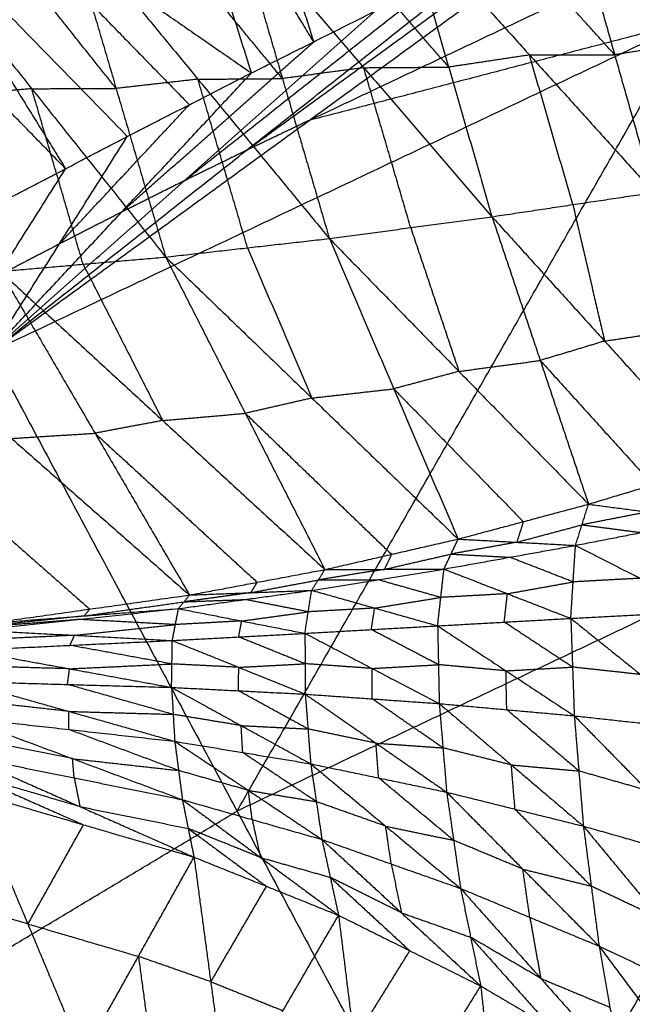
# Model space of a CAD drawing. Header units: millimetres. Extents: x -106 to 110, y -96 to 120.
# Tile 396 of 656: x -45.12 to -41.22, y 95.95 to 102.21. Entities that reach past the tile are written whole.
import ezdxf

# ---------------------------------------------------------------- set-up
doc = ezdxf.new("R2010")
doc.units = ezdxf.units.MM
doc.header["$MEASUREMENT"] = 0
doc.layers.add('Default', color=7, linetype='Continuous', true_color=0x000000)

msp = doc.modelspace()

# ---------------------------------------------------------------- linework, layer by layer
at = {"layer": 'Default'}
for points in [[(-44.7796, 105.447, 13.9074), (-44.2113, 103.6579, 13.1658), (-43.6429, 101.8688, 12.4242)], [(-47.2765, 104.3823, 13.9675), (-45.8539, 102.9241, 13.1959), (-44.4313, 101.4658, 12.4242)], [(-47.2765, 104.3823, 13.9675), (-45.4597, 103.1256, 13.1959), (-43.6429, 101.8688, 12.4242)], [(-45.2947, 100.0992, 12.0172), (-40.8615, 102.196, 12.0172), (-36.4282, 104.2928, 12.0172)], [(-42.1733, 94.2595, 9.1165), (-39.3008, 99.2761, 10.5669), (-36.4282, 104.2928, 12.0172)], [(-43.8153, 103.8559, 13.1658), (-43.5311, 102.9614, 12.795), (-43.2469, 102.0668, 12.4242)], [(-43.2469, 102.0668, 12.4242), (-43.7291, 102.8624, 12.795), (-44.2113, 103.6579, 13.1658)], [(-43.2757, 101.5676, 12.2207), (-41.0591, 102.616, 12.2207), (-38.8425, 103.6644, 12.2207)], [(-45.4597, 103.1256, 13.1959), (-44.7484, 102.3964, 12.8101), (-44.0371, 101.6673, 12.4242)], [(-45.2947, 100.0992, 12.0172), (-43.2757, 101.5676, 12.2207), (-41.2567, 103.036, 12.4242)], [(-45.8539, 102.9241, 13.1959), (-45.3388, 102.0924, 12.8101), (-44.8238, 101.2608, 12.4242)], [(-44.5027, 101.7706, 8.0614), (-44.9284, 102.3053, 8.1362), (-45.354, 102.8399, 8.211)], [(-44.8178, 102.8416, 8.1295), (-44.5027, 101.7706, 8.0614), (-44.1875, 100.6996, 7.9934)], [(-44.8178, 102.8416, 8.1295), (-43.9826, 101.8293, 8.0033), (-43.1473, 100.8171, 7.8771)], [(-43.4454, 101.8333, 7.9347), (-43.863, 102.3394, 7.9978), (-44.2806, 102.8455, 8.0609)], [(-43.7434, 102.8495, 7.9923), (-43.4454, 101.8333, 7.9347), (-43.1473, 100.8171, 7.8771)], [(-43.7434, 102.8495, 7.9923), (-42.9286, 101.9025, 7.8901), (-42.1137, 100.9556, 7.7879)], [(-43.6751, 101.3766, 12.2207), (-42.6656, 102.1108, 12.3225), (-41.6561, 102.845, 12.4242)], [(-42.389, 101.9061, 7.8328), (-42.7964, 102.3795, 7.8839), (-43.2039, 102.853, 7.935)], [(-42.6643, 102.8565, 7.8776), (-42.389, 101.9061, 7.8328), (-42.1137, 100.9556, 7.7879)], [(-42.6643, 102.8565, 7.8776), (-41.8751, 101.9832, 7.8), (-41.0859, 101.1098, 7.7223)], [(-41.334, 101.9845, 7.7529), (-41.7286, 102.4212, 7.7917), (-42.1232, 102.8579, 7.8305)], [(-41.5821, 102.8593, 7.7834), (-41.334, 101.9845, 7.7529), (-41.0859, 101.1098, 7.7223)], [(-41.5821, 102.8593, 7.7834), (-40.8192, 102.0666, 7.73), (-40.0563, 101.2739, 7.6766)], [(-45.8903, 102.8382, 8.2924), (-45.0389, 101.7689, 8.1429), (-44.1875, 100.6996, 7.9934)], [(-44.8238, 101.2608, 12.4242), (-45.535, 101.99, 12.8101), (-46.2463, 102.7191, 13.1959)], [(-45.2947, 100.0992, 12.0172), (-43.6751, 101.3766, 12.2207), (-42.0555, 102.654, 12.4242)], [(-44.0728, 101.182, 12.2207), (-43.263, 101.8207, 12.3225), (-42.4532, 102.4594, 12.4242)], [(-45.2947, 100.0992, 12.0172), (-44.0728, 101.182, 12.2207), (-42.8509, 102.2649, 12.4242)], [(-43.6429, 101.8688, 12.4242), (-43.2469, 102.0668, 12.4242), (-42.8509, 102.2649, 12.4242)], [(-43.6429, 101.8688, 12.4242), (-43.2469, 102.0668, 12.4242), (-42.8509, 102.2649, 12.4242)], [(-43.734, 97.1794, 10.5669), (-42.2977, 99.6877, 11.292), (-40.8615, 102.196, 12.0172)], [(-40.8615, 102.196, 12.0172), (-42.0686, 101.8818, 12.1189), (-43.2757, 101.5676, 12.2207)], [(-44.4688, 100.984, 12.2207), (-43.8579, 101.5254, 12.3225), (-43.2469, 102.0668, 12.4242)], [(-40.8192, 102.0666, 7.73), (-41.0766, 102.0256, 7.7415), (-41.334, 101.9845, 7.7529)], [(-41.8751, 101.9832, 7.8), (-42.1321, 101.9446, 7.8164), (-42.389, 101.9061, 7.8328)], [(-41.8751, 101.9832, 7.8), (-41.6046, 101.9838, 7.7764), (-41.334, 101.9845, 7.7529)], [(-41.5998, 101.0327, 7.7551), (-41.7375, 101.5079, 7.7775), (-41.8751, 101.9832, 7.8)], [(-42.9286, 101.9025, 7.8901), (-43.187, 101.8679, 7.9124), (-43.4454, 101.8333, 7.9347)], [(-42.9286, 101.9025, 7.8901), (-42.6588, 101.9043, 7.8614), (-42.389, 101.9061, 7.8328)], [(-42.6305, 100.8864, 7.8325), (-42.7795, 101.3945, 7.8613), (-42.9286, 101.9025, 7.8901)], [(-45.2947, 100.0992, 12.0172), (-44.4688, 100.984, 12.2207), (-43.6429, 101.8688, 12.4242)], [(-44.4313, 101.4658, 12.4242), (-44.0371, 101.6673, 12.4242), (-43.6429, 101.8688, 12.4242)], [(-44.4313, 101.4658, 12.4242), (-44.0371, 101.6673, 12.4242), (-43.6429, 101.8688, 12.4242)], [(-43.9826, 101.8293, 8.0033), (-44.2426, 101.8, 8.0324), (-44.5027, 101.7706, 8.0614)], [(-43.9826, 101.8293, 8.0033), (-43.714, 101.8313, 7.969), (-43.4454, 101.8333, 7.9347)], [(-43.6674, 100.7584, 7.9352), (-43.825, 101.2939, 7.9693), (-43.9826, 101.8293, 8.0033)], [(-45.0389, 101.7689, 8.1429), (-45.3014, 101.7461, 8.1797), (-45.5639, 101.7233, 8.2164)], [(-45.0389, 101.7689, 8.1429), (-44.7708, 101.7698, 8.1022), (-44.5027, 101.7706, 8.0614)], [(-44.7125, 100.654, 8.0669), (-44.8757, 101.2115, 8.1049), (-45.0389, 101.7689, 8.1429)], [(-44.863, 100.7825, 12.2207), (-44.4501, 101.2249, 12.3225), (-44.0371, 101.6673, 12.4242)], [(-43.2757, 101.5676, 12.2207), (-43.4754, 101.4721, 12.2207), (-43.6751, 101.3766, 12.2207)], [(-45.2947, 100.0992, 12.0172), (-44.863, 100.7825, 12.2207), (-44.4313, 101.4658, 12.4242)], [(-45.2162, 101.0559, 12.4242), (-44.8238, 101.2608, 12.4242), (-44.4313, 101.4658, 12.4242)], [(-45.2162, 101.0559, 12.4242), (-44.8238, 101.2608, 12.4242), (-44.4313, 101.4658, 12.4242)], [(-43.6751, 101.3766, 12.2207), (-43.874, 101.2793, 12.2207), (-44.0728, 101.182, 12.2207)], [(-45.2555, 100.5775, 12.2207), (-45.0396, 100.9192, 12.3225), (-44.8238, 101.2608, 12.4242)], [(-44.0728, 101.182, 12.2207), (-44.2708, 101.083, 12.2207), (-44.4688, 100.984, 12.2207)], [(-42.1137, 100.9556, 7.7879), (-41.5998, 101.0327, 7.7551), (-41.0859, 101.1098, 7.7223)], [(-41.5998, 101.0327, 7.7551), (-41.4991, 100.5993, 7.8403), (-41.3983, 100.1658, 7.9254)], [(-44.4688, 100.984, 12.2207), (-44.6659, 100.8833, 12.2207), (-44.863, 100.7825, 12.2207)], [(-43.1473, 100.8171, 7.8771), (-42.6305, 100.8864, 7.8325), (-42.1137, 100.9556, 7.7879)], [(-42.1137, 100.9556, 7.7879), (-41.807, 100.0425, 7.9588), (-41.5003, 99.1293, 8.1298)], [(-42.1137, 100.9556, 7.7879), (-41.3983, 100.1658, 7.9254), (-40.6829, 99.376, 8.063)], [(-42.6305, 100.8864, 7.8325), (-42.4772, 100.4298, 7.918), (-42.3238, 99.9732, 8.0034)], [(-44.863, 100.7825, 12.2207), (-45.0592, 100.68, 12.2207), (-45.2555, 100.5775, 12.2207)], [(-44.1875, 100.6996, 7.9934), (-43.6674, 100.7584, 7.9352), (-43.1473, 100.8171, 7.8771)], [(-43.1473, 100.8171, 7.8771), (-42.7381, 99.8624, 8.0453), (-42.329, 98.9077, 8.2135)], [(-43.1473, 100.8171, 7.8771), (-42.3238, 99.9732, 8.0034), (-41.5003, 99.1293, 8.1298)], [(-43.6674, 100.7584, 7.9352), (-43.4628, 100.281, 8.0193), (-43.2583, 99.8037, 8.1034)], [(-45.2375, 100.6084, 8.1404), (-44.7125, 100.654, 8.0669), (-44.1875, 100.6996, 7.9934)], [(-44.7125, 100.654, 8.0669), (-44.4595, 100.1576, 8.1478), (-44.2066, 99.6611, 8.2288)], [(-44.1875, 100.6996, 7.9934), (-43.6816, 99.7067, 8.1552), (-43.1756, 98.7138, 8.3171)], [(-44.1875, 100.6996, 7.9934), (-43.2583, 99.8037, 8.1034), (-42.329, 98.9077, 8.2135)], [(-45.2375, 100.6084, 8.1404), (-44.6367, 99.5804, 8.2913), (-44.036, 98.5523, 8.4423)], [(-45.2375, 100.6084, 8.1404), (-44.2066, 99.6611, 8.2288), (-43.1756, 98.7138, 8.3171)], [(-46.2978, 100.5418, 8.318), (-45.1669, 99.5471, 8.3801), (-44.036, 98.5523, 8.4423)], [(-41.3983, 100.1658, 7.9254), (-41.1414, 100.2043, 7.909), (-40.8844, 100.2429, 7.8926)], [(-41.3983, 100.1658, 7.9254), (-41.6027, 100.1041, 7.9421), (-41.807, 100.0425, 7.9588)], [(-45.2947, 100.0992, 12.0172), (-43.734, 97.1794, 10.5669), (-42.1733, 94.2595, 9.1165)], [(-42.3238, 99.9732, 8.0034), (-42.0654, 100.0078, 7.9811), (-41.807, 100.0425, 7.9588)], [(-41.807, 100.0425, 7.9588), (-41.4493, 99.6476, 8.0276), (-41.0916, 99.2526, 8.0964)], [(-42.3238, 99.9732, 8.0034), (-42.531, 99.9178, 8.0244), (-42.7381, 99.8624, 8.0453)], [(-43.2583, 99.8037, 8.1034), (-42.9982, 99.833, 8.0744), (-42.7381, 99.8624, 8.0453)], [(-42.7381, 99.8624, 8.0453), (-42.3264, 99.4405, 8.1085), (-41.9147, 99.0185, 8.1716)], [(-43.2583, 99.8037, 8.1034), (-43.4699, 99.7552, 8.1293), (-43.6816, 99.7067, 8.1552)], [(-44.2066, 99.6611, 8.2288), (-44.4216, 99.6207, 8.2601), (-44.6367, 99.5804, 8.2913)], [(-44.2066, 99.6611, 8.2288), (-43.9441, 99.6839, 8.192), (-43.6816, 99.7067, 8.1552)], [(-43.6816, 99.7067, 8.1552), (-43.2169, 99.2587, 8.2103), (-42.7523, 98.8108, 8.2653)], [(-45.1669, 99.5471, 8.3801), (-44.9018, 99.5637, 8.3357), (-44.6367, 99.5804, 8.2913)], [(-44.6367, 99.5804, 8.2913), (-44.1213, 99.1067, 8.3355), (-43.6058, 98.633, 8.3797)], [(-45.8015, 99.4576, 8.4897), (-45.236, 98.9603, 8.5207), (-44.6706, 98.4629, 8.5518)], [(-41.5003, 99.1293, 8.1298), (-41.0916, 99.2526, 8.0964), (-40.6829, 99.376, 8.063)], [(-39.3008, 99.2761, 10.5669), (-41.5174, 98.2277, 10.5669), (-43.734, 97.1794, 10.5669)], [(-42.329, 98.9077, 8.2135), (-41.9147, 99.0185, 8.1716), (-41.5003, 99.1293, 8.1298)], [(-41.583, 98.8676, 7.4206), (-41.5417, 98.9985, 7.7752), (-41.5003, 99.1293, 8.1298)], [(-41.5003, 99.1293, 8.1298), (-41.1242, 99.08, 7.6716), (-40.748, 99.0307, 7.2135)], [(-41.583, 98.8676, 7.4206), (-41.1655, 98.9491, 7.3171), (-40.748, 99.0307, 7.2135)], [(-41.1242, 99.08, 7.6716), (-41.3329, 99.0392, 7.7234), (-41.5417, 98.9985, 7.7752)], [(-41.9147, 99.0185, 8.1716), (-41.9353, 98.9531, 7.9944), (-41.956, 98.8877, 7.8171)], [(-41.956, 98.8877, 7.8171), (-41.7489, 98.9431, 7.7961), (-41.5417, 98.9985, 7.7752)], [(-41.5417, 98.9985, 7.7752), (-41.3536, 98.9738, 7.5461), (-41.1655, 98.9491, 7.3171)], [(-43.1756, 98.7138, 8.3171), (-42.7523, 98.8108, 8.2653), (-42.329, 98.9077, 8.2135)], [(-42.4188, 98.7172, 7.6303), (-42.3739, 98.8125, 7.9219), (-42.329, 98.9077, 8.2135)], [(-42.329, 98.9077, 8.2135), (-41.956, 98.8877, 7.8171), (-41.583, 98.8676, 7.4206)], [(-42.4188, 98.7172, 7.6303), (-42.0009, 98.7924, 7.5255), (-41.583, 98.8676, 7.4206)], [(-41.956, 98.8877, 7.8171), (-42.165, 98.8501, 7.8695), (-42.3739, 98.8125, 7.9219)], [(-41.6129, 98.4039, 6.88), (-41.598, 98.6357, 7.1503), (-41.583, 98.8676, 7.4206)], [(-41.583, 98.8676, 7.4206), (-41.1721, 98.6586, 6.9951), (-40.7612, 98.4495, 6.5695)], [(-42.7972, 98.7155, 7.9737), (-42.5856, 98.764, 7.9478), (-42.3739, 98.8125, 7.9219)], [(-42.7523, 98.8108, 8.2653), (-42.7748, 98.7631, 8.1195), (-42.7972, 98.7155, 7.9737)], [(-42.3739, 98.8125, 7.9219), (-42.1874, 98.8025, 7.7237), (-42.0009, 98.7924, 7.5255)], [(-41.598, 98.6357, 7.1503), (-41.7995, 98.7141, 7.3379), (-42.0009, 98.7924, 7.5255)], [(-44.036, 98.5523, 8.4423), (-43.6058, 98.633, 8.3797), (-43.1756, 98.7138, 8.3171)], [(-43.26, 98.5821, 7.8443), (-42.8394, 98.6497, 7.7373), (-42.4188, 98.7172, 7.6303)], [(-43.26, 98.5821, 7.8443), (-43.2178, 98.6479, 8.0807), (-43.1756, 98.7138, 8.3171)], [(-42.7972, 98.7155, 7.9737), (-43.0075, 98.6817, 8.0272), (-43.2178, 98.6479, 8.0807)], [(-43.1756, 98.7138, 8.3171), (-42.7972, 98.7155, 7.9737), (-42.4188, 98.7172, 7.6303)], [(-42.4592, 98.3566, 7.1831), (-42.439, 98.5369, 7.4067), (-42.4188, 98.7172, 7.6303)], [(-42.4188, 98.7172, 7.6303), (-42.0159, 98.5606, 7.2551), (-41.6129, 98.4039, 6.88)], [(-43.648, 98.5672, 8.1433), (-43.4329, 98.6076, 8.112), (-43.2178, 98.6479, 8.0807)], [(-43.2178, 98.6479, 8.0807), (-43.0286, 98.6488, 7.909), (-42.8394, 98.6497, 7.7373)], [(-42.439, 98.5369, 7.4067), (-42.6392, 98.5933, 7.572), (-42.8394, 98.6497, 7.7373)], [(-41.1721, 98.6586, 6.9951), (-41.385, 98.6471, 7.0727), (-41.598, 98.6357, 7.1503)], [(-43.6058, 98.633, 8.3797), (-43.6269, 98.6001, 8.2615), (-43.648, 98.5672, 8.1433)], [(-42.0159, 98.5606, 7.2551), (-41.8069, 98.5981, 7.2027), (-41.598, 98.6357, 7.1503)], [(-45.3051, 98.3735, 8.6614), (-44.6706, 98.4629, 8.5518), (-44.036, 98.5523, 8.4423)], [(-44.1061, 98.4658, 8.0644), (-43.6831, 98.5239, 7.9544), (-43.26, 98.5821, 7.8443)], [(-44.1061, 98.4658, 8.0644), (-44.0711, 98.5091, 8.2533), (-44.036, 98.5523, 8.4423)], [(-43.648, 98.5672, 8.1433), (-43.8595, 98.5381, 8.1983), (-44.0711, 98.5091, 8.2533)], [(-44.0711, 98.5091, 8.2533), (-43.8771, 98.5165, 8.1038), (-43.6831, 98.5239, 7.9544)], [(-44.036, 98.5523, 8.4423), (-43.648, 98.5672, 8.1433), (-43.26, 98.5821, 7.8443)], [(-43.2812, 98.4455, 7.6618), (-43.4821, 98.4847, 7.8081), (-43.6831, 98.5239, 7.9544)], [(-43.3025, 98.3089, 7.4794), (-43.2812, 98.4455, 7.6618), (-43.26, 98.5821, 7.8443)], [(-43.26, 98.5821, 7.8443), (-42.8596, 98.4693, 7.5137), (-42.4592, 98.3566, 7.1831)], [(-42.8596, 98.4693, 7.5137), (-42.6493, 98.5031, 7.4602), (-42.439, 98.5369, 7.4067)], [(-42.0159, 98.5606, 7.2551), (-42.2274, 98.5487, 7.3309), (-42.439, 98.5369, 7.4067)], [(-42.036, 98.3802, 7.0316), (-42.0259, 98.4704, 7.1434), (-42.0159, 98.5606, 7.2551)], [(-45.3885, 98.3294, 8.413), (-44.7473, 98.3976, 8.2387), (-44.1061, 98.4658, 8.0644)], [(-45.3051, 98.3735, 8.6614), (-44.7056, 98.4196, 8.3629), (-44.1061, 98.4658, 8.0644)], [(-44.7056, 98.4196, 8.3629), (-44.3884, 98.4643, 8.3081), (-44.0711, 98.5091, 8.2533)], [(-44.6706, 98.4629, 8.5518), (-44.6881, 98.4413, 8.4573), (-44.7056, 98.4196, 8.3629)], [(-44.1455, 98.2633, 7.7703), (-44.1258, 98.3645, 7.9174), (-44.1061, 98.4658, 8.0644)], [(-44.1061, 98.4658, 8.0644), (-43.7043, 98.3874, 7.7719), (-43.3025, 98.3089, 7.4794)], [(-42.8596, 98.4693, 7.5137), (-43.0704, 98.4574, 7.5878), (-43.2812, 98.4455, 7.6618)], [(-42.8808, 98.3327, 7.3313), (-42.8702, 98.401, 7.4225), (-42.8596, 98.4693, 7.5137)], [(-44.7056, 98.4196, 8.3629), (-45.0262, 98.3855, 8.45), (-45.3468, 98.3514, 8.5372)], [(-45.3468, 98.3514, 8.5372), (-45.0471, 98.3745, 8.3879), (-44.7473, 98.3976, 8.2387)], [(-44.1258, 98.3645, 7.9174), (-44.4366, 98.3811, 8.078), (-44.7473, 98.3976, 8.2387)], [(-43.7043, 98.3874, 7.7719), (-43.4928, 98.4164, 7.7169), (-43.2812, 98.4455, 7.6618)], [(-42.4592, 98.3566, 7.1831), (-42.036, 98.3802, 7.0316), (-41.6129, 98.4039, 6.88)], [(-41.6129, 98.4039, 6.88), (-41.187, 98.4267, 6.7248), (-40.7612, 98.4495, 6.5695)], [(-41.6129, 98.4039, 6.88), (-41.6018, 98.0944, 6.7095), (-41.5908, 97.785, 6.539)], [(-41.6129, 98.4039, 6.88), (-41.1694, 98.0473, 6.5207), (-40.726, 97.6907, 6.1614)], [(-44.767, 98.2963, 8.0916), (-44.4464, 98.3304, 8.0045), (-44.1258, 98.3645, 7.9174)], [(-43.7043, 98.3874, 7.7719), (-43.9151, 98.376, 7.8446), (-44.1258, 98.3645, 7.9174)], [(-43.724, 98.2861, 7.6248), (-43.7142, 98.3367, 7.6984), (-43.7043, 98.3874, 7.7719)], [(-43.3025, 98.3089, 7.4794), (-42.8808, 98.3327, 7.3313), (-42.4592, 98.3566, 7.1831)], [(-42.4592, 98.3566, 7.1831), (-42.4541, 98.1096, 7.0436), (-42.4489, 97.8626, 6.9041)], [(-42.4592, 98.3566, 7.1831), (-42.025, 98.0708, 6.8611), (-41.5908, 97.785, 6.539)], [(-41.6018, 98.0944, 6.7095), (-41.8189, 98.2373, 6.8705), (-42.036, 98.3802, 7.0316)], [(-44.767, 98.2963, 8.0916), (-45.0923, 98.281, 8.2024), (-45.4176, 98.2656, 8.3133)], [(-45.3885, 98.3294, 8.413), (-44.767, 98.2963, 8.0916), (-44.1455, 98.2633, 7.7703)], [(-44.7961, 98.2326, 7.9919), (-44.7816, 98.2644, 8.0418), (-44.767, 98.2963, 8.0916)], [(-44.1455, 98.2633, 7.7703), (-43.724, 98.2861, 7.6248), (-43.3025, 98.3089, 7.4794)], [(-43.3015, 98.1158, 7.3672), (-43.5128, 98.2009, 7.496), (-43.724, 98.2861, 7.6248)], [(-43.3025, 98.3089, 7.4794), (-43.3015, 98.1158, 7.3672), (-43.3006, 97.9226, 7.2551)], [(-43.3025, 98.3089, 7.4794), (-42.8757, 98.0858, 7.1917), (-42.4489, 97.8626, 6.9041)], [(-42.4541, 98.1096, 7.0436), (-42.6674, 98.2212, 7.1874), (-42.8808, 98.3327, 7.3313)], [(-45.4467, 98.2019, 8.2135), (-44.7961, 98.2326, 7.9919), (-44.1455, 98.2633, 7.7703)], [(-44.1478, 98.1144, 7.6816), (-44.4719, 98.1735, 7.8368), (-44.7961, 98.2326, 7.9919)], [(-44.15, 97.9655, 7.593), (-44.1478, 98.1144, 7.6816), (-44.1455, 98.2633, 7.7703)], [(-44.1455, 98.2633, 7.7703), (-43.723, 98.0929, 7.5127), (-43.3006, 97.9226, 7.2551)], [(-45.4467, 98.2019, 8.2135), (-44.7984, 98.0837, 7.9033), (-44.15, 97.9655, 7.593)], [(-42.1733, 94.2595, 9.1165), (-38.0338, 96.2174, 9.1165), (-33.8943, 98.1752, 9.1165)], [(-44.7984, 98.0837, 7.9033), (-45.1293, 98.093, 8.0291), (-45.4603, 98.1023, 8.155)], [(-44.7984, 98.0837, 7.9033), (-44.4731, 98.099, 7.7925), (-44.1478, 98.1144, 7.6816)], [(-43.723, 98.0929, 7.5127), (-43.9354, 98.1037, 7.5972), (-44.1478, 98.1144, 7.6816)], [(-43.7253, 97.944, 7.424), (-43.7242, 98.0185, 7.4684), (-43.723, 98.0929, 7.5127)], [(-43.723, 98.0929, 7.5127), (-43.5123, 98.1043, 7.44), (-43.3015, 98.1158, 7.3672)], [(-42.8757, 98.0858, 7.1917), (-43.0886, 98.1008, 7.2795), (-43.3015, 98.1158, 7.3672)], [(-42.8757, 98.0858, 7.1917), (-42.6649, 98.0977, 7.1177), (-42.4541, 98.1096, 7.0436)], [(-42.8748, 97.8926, 7.0796), (-42.8752, 97.9892, 7.1357), (-42.8757, 98.0858, 7.1917)], [(-42.025, 98.0708, 6.8611), (-42.2395, 98.0902, 6.9524), (-42.4541, 98.1096, 7.0436)], [(-42.025, 98.0708, 6.8611), (-41.8134, 98.0826, 6.7853), (-41.6018, 98.0944, 6.7095)], [(-41.1694, 98.0473, 6.5207), (-41.3856, 98.0708, 6.6151), (-41.6018, 98.0944, 6.7095)], [(-44.812, 97.9841, 7.8447), (-44.8052, 98.0339, 7.874), (-44.7984, 98.0837, 7.9033)], [(-42.0199, 97.8238, 6.7216), (-42.0224, 97.9473, 6.7913), (-42.025, 98.0708, 6.8611)], [(-45.4739, 98.0027, 8.0964), (-44.812, 97.9841, 7.8447), (-44.15, 97.9655, 7.593)], [(-45.4739, 98.0027, 8.0964), (-44.8019, 97.8128, 7.8054), (-44.1299, 97.623, 7.5144)], [(-44.14, 97.7942, 7.5537), (-44.476, 97.8892, 7.6992), (-44.812, 97.9841, 7.8447)], [(-44.15, 97.9655, 7.593), (-44.14, 97.7942, 7.5537), (-44.1299, 97.623, 7.5144)], [(-44.15, 97.9655, 7.593), (-43.7253, 97.944, 7.424), (-43.3006, 97.9226, 7.2551)], [(-44.15, 97.9655, 7.593), (-43.708, 97.7228, 7.3709), (-43.266, 97.4801, 7.1488)], [(-43.2833, 97.7014, 7.202), (-43.5043, 97.8227, 7.313), (-43.7253, 97.944, 7.424)], [(-43.3006, 97.9226, 7.2551), (-43.2833, 97.7014, 7.202), (-43.266, 97.4801, 7.1488)], [(-43.3006, 97.9226, 7.2551), (-42.8748, 97.8926, 7.0796), (-42.4489, 97.8626, 6.9041)], [(-43.3006, 97.9226, 7.2551), (-42.8512, 97.6113, 7.0104), (-42.4019, 97.2999, 6.7657)], [(-44.8019, 97.8128, 7.8054), (-45.139, 97.8505, 7.9391), (-45.4761, 97.8881, 8.0728)], [(-42.4254, 97.5813, 6.8349), (-42.6501, 97.7369, 6.9572), (-42.8748, 97.8926, 7.0796)], [(-42.4489, 97.8626, 6.9041), (-42.4254, 97.5813, 6.8349), (-42.4019, 97.2999, 6.7657)], [(-42.4489, 97.8626, 6.9041), (-42.0199, 97.8238, 6.7216), (-41.5908, 97.785, 6.539)], [(-42.4489, 97.8626, 6.9041), (-41.9908, 97.4732, 6.6347), (-41.5327, 97.0838, 6.3652)], [(-45.4782, 97.7735, 8.0492), (-44.804, 97.6982, 7.7818), (-44.1299, 97.623, 7.5144)], [(-45.4782, 97.7735, 8.0492), (-44.7797, 97.5128, 7.8059), (-44.0812, 97.252, 7.5627)], [(-44.804, 97.6982, 7.7818), (-44.803, 97.7555, 7.7936), (-44.8019, 97.8128, 7.8054)], [(-44.8019, 97.8128, 7.8054), (-44.4709, 97.8035, 7.6795), (-44.14, 97.7942, 7.5537)], [(-43.708, 97.7228, 7.3709), (-43.924, 97.7585, 7.4623), (-44.14, 97.7942, 7.5537)], [(-41.5617, 97.4344, 6.4521), (-41.7908, 97.6291, 6.5869), (-42.0199, 97.8238, 6.7216)], [(-41.5908, 97.785, 6.539), (-41.5617, 97.4344, 6.4521), (-41.5327, 97.0838, 6.3652)], [(-41.5908, 97.785, 6.539), (-41.1584, 97.7378, 6.3502), (-40.726, 97.6907, 6.1614)], [(-41.5908, 97.785, 6.539), (-41.1256, 97.3106, 6.245), (-40.6603, 96.8362, 5.951)], [(-43.6979, 97.5516, 7.3316), (-43.703, 97.6372, 7.3513), (-43.708, 97.7228, 7.3709)], [(-43.708, 97.7228, 7.3709), (-43.4956, 97.7121, 7.2864), (-43.2833, 97.7014, 7.202)], [(-44.7797, 97.5128, 7.8059), (-45.1236, 97.582, 7.9387), (-45.4675, 97.6513, 8.0715)], [(-44.1056, 97.4375, 7.5385), (-44.4548, 97.5679, 7.6601), (-44.804, 97.6982, 7.7818)], [(-42.8512, 97.6113, 7.0104), (-43.0672, 97.6563, 7.1062), (-43.2833, 97.7014, 7.202)], [(-44.1299, 97.623, 7.5144), (-44.1056, 97.4375, 7.5385), (-44.0812, 97.252, 7.5627)], [(-44.1299, 97.623, 7.5144), (-43.6979, 97.5516, 7.3316), (-43.266, 97.4801, 7.1488)], [(-44.1299, 97.623, 7.5144), (-43.6622, 97.3111, 7.3542), (-43.1945, 96.9993, 7.194)], [(-42.8339, 97.39, 6.9573), (-42.8426, 97.5006, 6.9838), (-42.8512, 97.6113, 7.0104)], [(-42.8512, 97.6113, 7.0104), (-42.6383, 97.5963, 6.9227), (-42.4254, 97.5813, 6.8349)], [(-45.4568, 97.5291, 8.0938), (-44.769, 97.3906, 7.8282), (-44.0812, 97.252, 7.5627)], [(-45.4568, 97.5291, 8.0938), (-44.7323, 97.208, 7.9164), (-44.0077, 96.8868, 7.739)], [(-43.2302, 97.2397, 7.1714), (-43.4641, 97.3956, 7.2515), (-43.6979, 97.5516, 7.3316)], [(-41.9908, 97.4732, 6.6347), (-42.2081, 97.5272, 6.7348), (-42.4254, 97.5813, 6.8349)], [(-44.769, 97.3906, 7.8282), (-44.7744, 97.4517, 7.8171), (-44.7797, 97.5128, 7.8059)], [(-44.7797, 97.5128, 7.8059), (-44.4426, 97.4751, 7.6722), (-44.1056, 97.4375, 7.5385)], [(-43.266, 97.4801, 7.1488), (-43.2302, 97.2397, 7.1714), (-43.1945, 96.9993, 7.194)], [(-43.266, 97.4801, 7.1488), (-42.8339, 97.39, 6.9573), (-42.4019, 97.2999, 6.7657)], [(-43.266, 97.4801, 7.1488), (-42.7896, 97.084, 6.9779), (-42.3133, 96.6879, 6.807)], [(-41.9673, 97.1919, 6.5655), (-41.979, 97.3325, 6.6001), (-41.9908, 97.4732, 6.6347)], [(-41.9908, 97.4732, 6.6347), (-41.7763, 97.4538, 6.5434), (-41.5617, 97.4344, 6.4521)], [(-45.4355, 97.4142, 8.1594), (-45.0733, 97.2536, 8.0707), (-44.711, 97.0931, 7.982)], [(-44.7323, 97.208, 7.9164), (-45.0839, 97.3111, 8.0379), (-45.4355, 97.4142, 8.1594)], [(-43.6622, 97.3111, 7.3542), (-43.8839, 97.3743, 7.4463), (-44.1056, 97.4375, 7.5385)], [(-41.1256, 97.3106, 6.245), (-41.3436, 97.3725, 6.3486), (-41.5617, 97.4344, 6.4521)], [(-44.769, 97.3906, 7.8282), (-44.7506, 97.2993, 7.8723), (-44.7323, 97.208, 7.9164)], [(-42.3576, 96.9939, 6.7863), (-42.5958, 97.192, 6.8718), (-42.8339, 97.39, 6.9573)], [(-45.4143, 97.2993, 8.225), (-45.064, 96.4628, 6.9282), (-44.7136, 95.6262, 5.6315)], [(-45.4143, 97.2993, 8.225), (-44.711, 97.0931, 7.982), (-44.0077, 96.8868, 7.739)], [(-43.6378, 97.1256, 7.3783), (-43.65, 97.2184, 7.3662), (-43.6622, 97.3111, 7.3542)], [(-43.6622, 97.3111, 7.3542), (-43.4462, 97.2754, 7.2628), (-43.2302, 97.2397, 7.1714)], [(-42.4019, 97.2999, 6.7657), (-42.3576, 96.9939, 6.7863), (-42.3133, 96.6879, 6.807)], [(-42.4019, 97.2999, 6.7657), (-41.9673, 97.1919, 6.5655), (-41.5327, 97.0838, 6.3652)], [(-42.4019, 97.2999, 6.7657), (-41.9176, 96.8108, 6.5846), (-41.4333, 96.3217, 6.4035)], [(-44.0812, 97.252, 7.5627), (-44.0445, 97.0694, 7.6508), (-44.0077, 96.8868, 7.739)], [(-44.0812, 97.252, 7.5627), (-43.6378, 97.1256, 7.3783), (-43.1945, 96.9993, 7.194)], [(-44.0812, 97.252, 7.5627), (-43.5851, 96.8849, 7.4798), (-43.0889, 96.5178, 7.397)], [(-42.7896, 97.084, 6.9779), (-43.0099, 97.1619, 7.0747), (-43.2302, 97.2397, 7.1714)], [(-47.6617, 94.8252, 10.5669), (-45.6979, 96.0023, 10.5669), (-43.734, 97.1794, 10.5669)], [(-44.7323, 97.208, 7.9164), (-44.3884, 97.1387, 7.7836), (-44.0445, 97.0694, 7.6508)], [(-41.483, 96.7027, 6.3844), (-41.7251, 96.9473, 6.4749), (-41.9673, 97.1919, 6.5655)], [(-44.711, 97.0931, 7.982), (-44.8875, 96.7779, 7.4551), (-45.064, 96.4628, 6.9282)], [(-43.6378, 97.1256, 7.3783), (-43.6115, 97.0053, 7.4291), (-43.5851, 96.8849, 7.4798)], [(-42.7539, 96.8436, 7.0005), (-42.7718, 96.9638, 6.9892), (-42.7896, 97.084, 6.9779)], [(-42.7896, 97.084, 6.9779), (-42.5736, 97.0389, 6.8821), (-42.3576, 96.9939, 6.7863)], [(-44.0445, 97.0694, 7.6508), (-43.7964, 96.8858, 7.6094), (-43.5483, 96.7023, 7.568)], [(-43.5851, 96.8849, 7.4798), (-43.8148, 96.9771, 7.5653), (-44.0445, 97.0694, 7.6508)], [(-41.5327, 97.0838, 6.3652), (-41.483, 96.7027, 6.3844), (-41.4333, 96.3217, 6.4035)], [(-41.5327, 97.0838, 6.3652), (-41.0965, 96.96, 6.1581), (-40.6603, 96.8362, 5.951)], [(-41.5327, 97.0838, 6.3652), (-41.0457, 96.4969, 6.1774), (-40.5588, 95.91, 5.9895)], [(-43.1945, 96.9993, 7.194), (-43.1417, 96.7585, 7.2955), (-43.0889, 96.5178, 7.397)], [(-43.1945, 96.9993, 7.194), (-42.7539, 96.8436, 7.0005), (-42.3133, 96.6879, 6.807)], [(-43.1945, 96.9993, 7.194), (-42.6899, 96.5338, 7.1173), (-42.1854, 96.0684, 7.0405)], [(-41.9176, 96.8108, 6.5846), (-42.1376, 96.9023, 6.6855), (-42.3576, 96.9939, 6.7863)], [(-44.7136, 95.6262, 5.6315), (-44.3607, 96.2565, 6.6852), (-44.0077, 96.8868, 7.739)], [(-44.0077, 96.8868, 7.739), (-43.9014, 96.096, 6.5698), (-43.7951, 95.3052, 5.4006)], [(-44.0077, 96.8868, 7.739), (-43.5483, 96.7023, 7.568), (-43.0889, 96.5178, 7.397)], [(-43.5851, 96.8849, 7.4798), (-43.3634, 96.8217, 7.3877), (-43.1417, 96.7585, 7.2955)], [(-42.7539, 96.8436, 7.0005), (-42.7219, 96.6887, 7.0589), (-42.6899, 96.5338, 7.1173)], [(-41.8733, 96.5048, 6.6053), (-41.8955, 96.6578, 6.5949), (-41.9176, 96.8108, 6.5846)], [(-41.9176, 96.8108, 6.5846), (-41.7003, 96.7568, 6.4845), (-41.483, 96.7027, 6.3844)], [(-43.1417, 96.7585, 7.2955), (-42.8894, 96.5258, 7.2571), (-42.6372, 96.2931, 7.2188)], [(-42.6899, 96.5338, 7.1173), (-42.9158, 96.6462, 7.2064), (-43.1417, 96.7585, 7.2955)], [(-43.5483, 96.7023, 7.568), (-43.7249, 96.3991, 7.0689), (-43.9014, 96.096, 6.5698)], [(-42.3133, 96.6879, 6.807), (-42.2494, 96.3781, 6.9238), (-42.1854, 96.0684, 7.0405)], [(-42.3133, 96.6879, 6.807), (-41.8733, 96.5048, 6.6053), (-41.4333, 96.3217, 6.4035)], [(-42.3133, 96.6879, 6.807), (-41.8038, 96.1166, 6.7402), (-41.2942, 95.5454, 6.6735)], [(-41.0457, 96.4969, 6.1774), (-41.2644, 96.5998, 6.2809), (-41.483, 96.7027, 6.3844)], [(-45.064, 96.4628, 6.9282), (-45.3028, 96.5306, 6.9869), (-45.5417, 96.5985, 7.0456)], [(-42.6899, 96.5338, 7.1173), (-42.4697, 96.456, 7.0205), (-42.2494, 96.3781, 6.9238)], [(-45.064, 96.4628, 6.9282), (-44.7123, 96.3596, 6.8067), (-44.3607, 96.2565, 6.6852)], [(-43.7951, 95.3052, 5.4006), (-43.442, 95.9115, 6.3988), (-43.0889, 96.5178, 7.397)], [(-43.0889, 96.5178, 7.397), (-42.9908, 95.7229, 6.2829), (-42.8928, 94.928, 5.1688)], [(-43.0889, 96.5178, 7.397), (-42.6372, 96.2931, 7.2188), (-42.1854, 96.0684, 7.0405)], [(-41.8733, 96.5048, 6.6053), (-41.8386, 96.3107, 6.6727), (-41.8038, 96.1166, 6.7402)], [(-42.2494, 96.3781, 6.9238), (-41.9946, 96.0925, 6.8904), (-41.7398, 95.8069, 6.857)], [(-41.8038, 96.1166, 6.7402), (-42.0266, 96.2474, 6.832), (-42.2494, 96.3781, 6.9238)], [(-42.6372, 96.2931, 7.2188), (-42.814, 96.008, 6.7508), (-42.9908, 95.7229, 6.2829)], [(-41.4333, 96.3217, 6.4035), (-41.3638, 95.9335, 6.5385), (-41.2942, 95.5454, 6.6735)], [(-41.4333, 96.3217, 6.4035), (-40.9961, 96.1158, 6.1965), (-40.5588, 95.91, 5.9895)], [(-41.4333, 96.3217, 6.4035), (-40.9277, 95.643, 6.3537), (-40.4221, 94.9644, 6.3039)], [(-44.3607, 96.2565, 6.6852), (-44.3075, 95.8611, 6.1007), (-44.2544, 95.4657, 5.5161)], [(-43.9014, 96.096, 6.5698), (-44.131, 96.1762, 6.6275), (-44.3607, 96.2565, 6.6852)], [(-41.4049, 92.8219, 8.5305), (-39.7194, 94.5196, 8.8235), (-38.0338, 96.2174, 9.1165)], [(-43.9014, 96.096, 6.5698), (-43.6717, 96.0037, 6.4843), (-43.442, 95.9115, 6.3988)], [(-41.8038, 96.1166, 6.7402), (-41.5838, 96.0251, 6.6394), (-41.3638, 95.9335, 6.5385)], [(-42.8928, 94.928, 5.1688), (-42.5391, 95.4982, 6.1047), (-42.1854, 96.0684, 7.0405)], [(-42.1854, 96.0684, 7.0405), (-42.0983, 95.2863, 5.9902), (-42.0112, 94.5042, 4.9398)], [(-42.1854, 96.0684, 7.0405), (-41.7398, 95.8069, 6.857), (-41.2942, 95.5454, 6.6735)]]:
    msp.add_open_spline(points, degree=2, dxfattribs=at)

doc.saveas('drawing.dxf')
